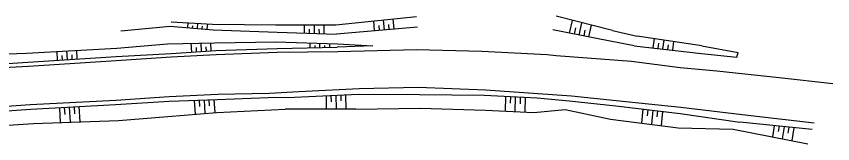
# Model space of a CAD drawing. Extents: x -794191 to -788944, y -1117087 to -1105044.
# Drawn here: x -790012.1 to -789678.8, y -1111861.1 to -1111809 of the extents above; entities that cross this region are included whole.
import ezdxf

# ---------------------------------------------------------------- set-up
doc = ezdxf.new("R2010")
doc.units = 0
doc.layers.add('Doplněk polohopisu', color=7, linetype='Continuous')
doc.layers.add('Výškopis', color=7, linetype='Continuous')

msp = doc.modelspace()

# ---------------------------------------------------------------- linework, layer by layer
at = {"layer": 'Doplněk polohopisu'}
msp.add_line((-789717.89, -1111825.75), (-789717.33, -1111823.86), dxfattribs=at)
at = {"layer": 'Výškopis'}
for p, q in [((-789948.85, -1111811.29), (-789932.01, -1111812.22)), ((-789942.07, -1111811.66), (-789942.27, -1111813.64)), ((-789938.07, -1111811.88), (-789938.28, -1111813.99)), ((-789934.08, -1111812.11), (-789934.3, -1111814.34)), ((-789881.67, -1111812.47), (-789848.66, -1111809.1)), ((-789866.28, -1111810.9), (-789865.93, -1111815)), ((-789862.3, -1111810.49), (-789861.94, -1111814.66)), ((-789858.32, -1111810.09), (-789857.96, -1111814.32)), ((-789768.73, -1111814.89), (-789791.69, -1111809.03)), ((-789785.17, -1111810.69), (-789786.33, -1111815.92)), ((-789781.29, -1111811.68), (-789782.4, -1111816.69)), ((-789969.49, -1111815.02), (-789949.29, -1111813.03)), ((-789949.29, -1111813.03), (-789931.79, -1111814.56)), ((-789940.18, -1111812.91), (-789940.27, -1111813.82)), ((-789936.18, -1111813.06), (-789936.29, -1111814.17)), ((-789932.01, -1111812.22), (-789906.16, -1111812.52)), ((-789931.79, -1111814.56), (-789905.54, -1111815.55)), ((-789906.16, -1111812.52), (-789881.67, -1111812.47)), ((-789894.54, -1111812.5), (-789894.51, -1111815.9)), ((-789892.52, -1111814.28), (-789892.51, -1111815.96)), ((-789890.54, -1111812.49), (-789890.51, -1111816.03)), ((-789888.52, -1111814.28), (-789888.51, -1111816.09)), ((-789886.54, -1111812.48), (-789886.51, -1111816.16)), ((-789848.33, -1111813.5), (-789881.31, -1111816.32)), ((-789864.1, -1111812.85), (-789863.94, -1111814.83)), ((-789860.13, -1111812.36), (-789859.95, -1111814.49)), ((-789775.14, -1111818.11), (-789792.98, -1111814.62)), ((-789783.8, -1111813.76), (-789784.36, -1111816.31)), ((-789779.92, -1111814.74), (-789780.44, -1111817.07)), ((-789777.42, -1111812.67), (-789778.47, -1111817.46)), ((-789768.73, -1111814.89), (-789758.62, -1111817.11)), ((-789905.54, -1111815.55), (-789881.31, -1111816.32)), ((-789759.8, -1111821.07), (-789775.14, -1111818.11)), ((-789732.21, -1111821.06), (-789758.62, -1111817.11)), ((-789751.63, -1111818.16), (-789752.17, -1111821.94)), ((-789747.68, -1111818.75), (-789748.19, -1111822.4)), ((-790007.98, -1111824.14), (-789971.1, -1111822.07)), ((-789971.1, -1111822.07), (-789950.39, -1111820.23)), ((-789950.39, -1111820.23), (-789931.09, -1111819.86)), ((-789940.78, -1111820.05), (-789940.6, -1111823.68)), ((-789938.69, -1111821.8), (-789938.61, -1111823.56)), ((-789936.78, -1111819.97), (-789936.61, -1111823.44)), ((-789934.7, -1111821.54), (-789934.61, -1111823.32)), ((-789932.78, -1111819.89), (-789932.62, -1111823.2)), ((-789931.09, -1111819.86), (-789906.11, -1111819.46)), ((-789906.11, -1111819.46), (-789880.98, -1111820.25)), ((-789905.66, -1111822.26), (-789881.06, -1111821.72)), ((-789892.27, -1111819.9), (-789892.27, -1111821.97)), ((-789890.27, -1111820.91), (-789890.27, -1111821.92)), ((-789888.27, -1111820.02), (-789888.27, -1111821.88)), ((-789886.27, -1111820.96), (-789886.27, -1111821.83)), ((-789884.27, -1111820.15), (-789884.27, -1111821.79)), ((-789866.51, -1111821.12), (-789881.06, -1111821.72)), ((-789880.98, -1111820.25), (-789866.51, -1111821.12)), ((-789759.8, -1111821.07), (-789732.32, -1111824.21)), ((-789749.87, -1111819.98), (-789750.18, -1111822.17)), ((-789745.94, -1111820.73), (-789746.2, -1111822.62)), ((-789743.72, -1111819.34), (-789744.22, -1111822.85)), ((-789732.21, -1111821.06), (-789717.33, -1111823.86)), ((-790039.39, -1111825.31), (-790007.98, -1111824.14)), ((-790007.44, -1111827.78), (-789971.35, -1111825.41)), ((-789995.55, -1111823.44), (-789995.36, -1111826.99)), ((-789993.46, -1111825.06), (-789993.36, -1111826.86)), ((-789991.55, -1111823.22), (-789991.37, -1111826.72)), ((-789989.46, -1111824.84), (-789989.37, -1111826.59)), ((-789987.56, -1111822.99), (-789987.38, -1111826.46)), ((-789971.35, -1111825.41), (-789948.93, -1111824.18)), ((-789948.93, -1111824.18), (-789930.66, -1111823.08)), ((-789930.51, -1111824.77), (-789948.89, -1111825.78)), ((-789930.66, -1111823.08), (-789905.66, -1111822.26)), ((-789905.65, -1111823.86), (-789930.51, -1111824.77)), ((-789880.87, -1111823.56), (-789905.65, -1111823.86)), ((-789848.66, -1111822.81), (-789880.87, -1111823.56)), ((-789821.97, -1111823.37), (-789848.66, -1111822.81)), ((-789795.33, -1111824.78), (-789821.97, -1111823.37)), ((-789791.72, -1111825.21), (-789795.33, -1111824.78)), ((-789760.93, -1111827.58), (-789791.72, -1111825.21)), ((-789732.32, -1111824.21), (-789717.89, -1111825.75)), ((-790039.49, -1111830.05), (-790007.44, -1111827.78)), ((-789971.37, -1111827.21), (-790007.17, -1111829.51)), ((-789948.89, -1111825.78), (-789971.37, -1111827.21)), ((-789741.04, -1111830.1), (-789760.93, -1111827.58)), ((-790007.17, -1111829.51), (-790039.31, -1111831.5)), ((-789726.03, -1111831.54), (-789741.04, -1111830.1)), ((-789700.64, -1111834.25), (-789726.03, -1111831.54)), ((-789678.77, -1111836.61), (-789700.64, -1111834.25)), ((-789872.13, -1111838.68), (-789896.79, -1111839.98)), ((-789848.06, -1111838.11), (-789872.13, -1111838.68)), ((-789820.58, -1111839.3), (-789848.06, -1111838.11)), ((-789949.67, -1111841.92), (-789971.46, -1111843.41)), ((-789929.82, -1111841.05), (-789949.67, -1111841.92)), ((-789908.89, -1111840.66), (-789929.82, -1111841.05)), ((-789909.21, -1111842.23), (-789898.48, -1111842.07)), ((-789896.79, -1111839.98), (-789908.89, -1111840.66)), ((-789898.48, -1111842.07), (-789872.39, -1111840.85)), ((-789885.65, -1111841.47), (-789885.53, -1111847)), ((-789883.65, -1111841.38), (-789883.59, -1111844.02)), ((-789881.65, -1111841.28), (-789881.53, -1111846.99)), ((-789879.65, -1111841.19), (-789879.6, -1111843.66)), ((-789877.65, -1111841.1), (-789877.53, -1111846.97)), ((-789872.39, -1111840.85), (-789847.46, -1111841)), ((-789847.46, -1111841), (-789821.12, -1111841.3)), ((-789821.12, -1111841.3), (-789799.39, -1111842.38)), ((-789799.02, -1111840.77), (-789820.58, -1111839.3)), ((-789812.35, -1111841.74), (-789812.5, -1111847.83)), ((-789810.35, -1111841.84), (-789810.42, -1111844.6)), ((-789808.35, -1111841.93), (-789808.5, -1111848.04)), ((-789806.36, -1111842.03), (-789806.42, -1111844.81)), ((-789804.36, -1111842.13), (-789804.51, -1111848.24)), ((-789785.48, -1111841.76), (-789799.02, -1111840.77)), ((-789767.24, -1111843.54), (-789785.48, -1111841.76)), ((-790006.47, -1111845.21), (-790037.95, -1111847.48)), ((-789971.46, -1111843.41), (-790006.47, -1111845.21)), ((-790006.17, -1111847.07), (-789971.61, -1111845.17)), ((-789971.61, -1111845.17), (-789949.73, -1111843.8)), ((-789949.73, -1111843.8), (-789930.1, -1111843.07)), ((-789939.45, -1111843.42), (-789939.08, -1111849.06)), ((-789937.45, -1111843.34), (-789937.29, -1111845.86)), ((-789935.45, -1111843.27), (-789935.1, -1111848.73)), ((-789933.45, -1111843.2), (-789933.3, -1111845.64)), ((-789931.45, -1111843.12), (-789931.11, -1111848.41)), ((-789930.1, -1111843.07), (-789909.21, -1111842.23)), ((-789799.39, -1111842.38), (-789786.31, -1111843.54)), ((-789786.31, -1111843.54), (-789767.37, -1111845.7)), ((-789740.74, -1111846.37), (-789767.24, -1111843.54)), ((-790037.33, -1111849.17), (-790006.17, -1111847.07)), ((-789994.53, -1111846.43), (-789994.14, -1111852.54)), ((-789992.53, -1111846.32), (-789992.34, -1111849.26)), ((-789990.54, -1111846.21), (-789990.14, -1111852.39)), ((-789988.54, -1111846.1), (-789988.36, -1111848.9)), ((-789986.54, -1111845.99), (-789986.14, -1111852.24)), ((-789950.22, -1111849.98), (-789930.19, -1111848.33)), ((-789930.19, -1111848.33), (-789902.26, -1111847.06)), ((-789873.45, -1111846.96), (-789902.26, -1111847.06)), ((-789873.45, -1111846.96), (-789847.21, -1111846.58)), ((-789847.21, -1111846.58), (-789820.49, -1111847.42)), ((-789820.49, -1111847.42), (-789800.79, -1111848.43)), ((-789800.79, -1111848.43), (-789788.02, -1111847.21)), ((-789788.02, -1111847.21), (-789769.53, -1111851.11)), ((-789767.37, -1111845.7), (-789740.99, -1111848.77)), ((-789756.23, -1111847), (-789756.78, -1111852.73)), ((-789754.24, -1111847.23), (-789754.49, -1111849.78)), ((-789752.26, -1111847.46), (-789752.81, -1111853.23)), ((-789750.27, -1111847.69), (-789750.51, -1111850.19)), ((-789748.28, -1111847.92), (-789748.84, -1111853.74)), ((-789740.99, -1111848.77), (-789716.74, -1111852.37)), ((-789715.76, -1111849.4), (-789740.74, -1111846.37)), ((-790005.15, -1111852.94), (-789970.35, -1111851.66)), ((-789970.35, -1111851.66), (-789950.22, -1111849.98)), ((-789769.53, -1111851.11), (-789741.8, -1111854.63)), ((-789686.33, -1111852.71), (-789715.76, -1111849.4)), ((-790036.41, -1111854.85), (-790005.15, -1111852.94)), ((-789741.8, -1111854.63), (-789719.43, -1111855.21)), ((-789719.43, -1111855.21), (-789688.91, -1111861.14)), ((-789687.1, -1111855.39), (-789716.74, -1111852.37)), ((-789702.62, -1111853.81), (-789703.36, -1111858.33)), ((-789700.62, -1111854.01), (-789700.96, -1111856.1)), ((-789698.63, -1111854.22), (-789699.43, -1111859.1)), ((-789696.64, -1111854.42), (-789697.03, -1111856.82)), ((-789694.64, -1111854.62), (-789695.5, -1111859.86))]:
    msp.add_line(p, q, dxfattribs=at)

doc.saveas('drawing.dxf')
